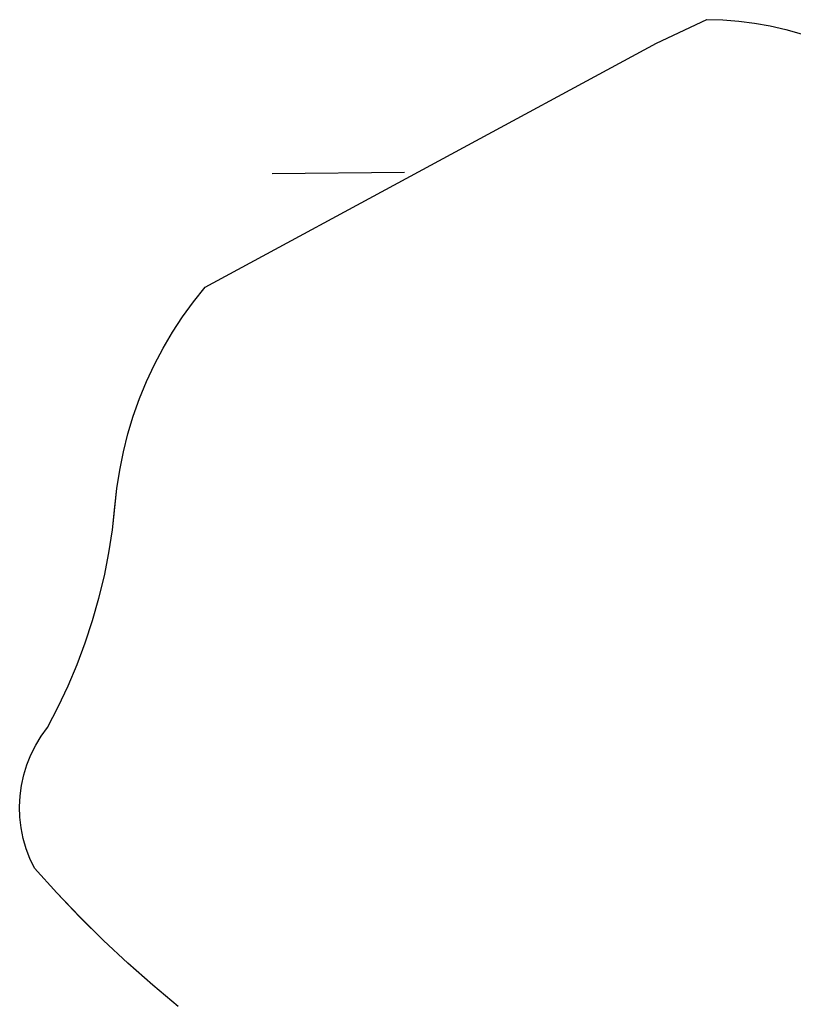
# Model space of a CAD drawing. Extents: x 3684037 to 3722149, y 433263 to 459021.
# Drawn here: x 3708860.4 to 3709047.3, y 455680.1 to 455916.8 of the extents above; entities that cross this region are included whole.
import ezdxf

# ---------------------------------------------------------------- set-up
doc = ezdxf.new("R2010")
doc.units = 0
doc.layers.add('V-TOPO-SHOR', color=7, linetype='Continuous')
doc.layers.add('V-WETL-SWMP', color=7, linetype='Continuous')

msp = doc.modelspace()

# ---------------------------------------------------------------- linework, layer by layer
at = {"layer": 'V-TOPO-SHOR'}
for p, q in [((3709014.31, 455911.1), (3709026.47, 455916.79)), ((3709026.47, 455916.79), (3709030.32, 455916.72)), ((3709030.32, 455916.72), (3709034.15, 455916.44)), ((3709034.15, 455916.44), (3709037.97, 455915.96)), ((3709037.97, 455915.96), (3709041.75, 455915.28)), ((3709041.75, 455915.28), (3709045.5, 455914.41)), ((3709045.5, 455914.41), (3709049.19, 455913.34)), ((3708905.24, 455852.14), (3709014.31, 455911.1)), ((3708902.43, 455848.65), (3708905.24, 455852.14)), ((3708899.8, 455845.02), (3708902.43, 455848.65)), ((3708897.34, 455841.27), (3708899.8, 455845.02)), ((3708895.06, 455837.41), (3708897.34, 455841.27)), ((3708892.97, 455833.44), (3708895.06, 455837.41)), ((3708891.07, 455829.38), (3708892.97, 455833.44)), ((3708889.37, 455825.24), (3708891.07, 455829.38)), ((3708887.86, 455821.01), (3708889.37, 455825.24)), ((3708886.57, 455816.72), (3708887.86, 455821.01)), ((3708885.47, 455812.37), (3708886.57, 455816.72)), ((3708884.59, 455807.98), (3708885.47, 455812.37)), ((3708883.91, 455803.55), (3708884.59, 455807.98)), ((3708882.82, 455793.51), (3708883.91, 455803.55)), ((3708881.96, 455787.96), (3708882.82, 455793.51)), ((3708880.88, 455782.45), (3708881.96, 455787.96)), ((3708879.57, 455776.99), (3708880.88, 455782.45)), ((3708878.04, 455771.59), (3708879.57, 455776.99)), ((3708876.28, 455766.26), (3708878.04, 455771.59)), ((3708874.31, 455761), (3708876.28, 455766.26)), ((3708872.13, 455755.83), (3708874.31, 455761)), ((3708869.74, 455750.75), (3708872.13, 455755.83)), ((3708867.14, 455745.78), (3708869.74, 455750.75)), ((3708865.62, 455743.69), (3708867.14, 455745.78)), ((3708864.29, 455741.48), (3708865.62, 455743.69)), ((3708863.14, 455739.17), (3708864.29, 455741.48)), ((3708862.18, 455736.77), (3708863.14, 455739.17)), ((3708861.43, 455734.31), (3708862.18, 455736.77)), ((3708860.88, 455731.79), (3708861.43, 455734.31)), ((3708860.54, 455729.23), (3708860.88, 455731.79)), ((3708860.41, 455726.65), (3708860.54, 455729.23)), ((3708860.49, 455724.08), (3708860.41, 455726.65)), ((3708860.79, 455721.51), (3708860.49, 455724.08)), ((3708861.29, 455718.98), (3708860.79, 455721.51)), ((3708862, 455716.5), (3708861.29, 455718.98)), ((3708862.92, 455714.09), (3708862, 455716.5)), ((3708864.02, 455711.76), (3708862.92, 455714.09)), ((3708869.42, 455705.8), (3708864.02, 455711.76)), ((3708874.98, 455699.99), (3708869.42, 455705.8)), ((3708880.69, 455694.34), (3708874.98, 455699.99)), ((3708886.56, 455688.85), (3708880.69, 455694.34)), ((3708892.59, 455683.53), (3708886.56, 455688.85)), ((3708898.75, 455678.38), (3708892.59, 455683.53))]:
    msp.add_line(p, q, dxfattribs=at)
for points in [[(3708905.24, 455852.14), (3709014.31, 455911.1), (3709026.47, 455916.79)], [(3709026.47, 455916.79), (3709030.31, 455916.72), (3709034.15, 455916.44), (3709037.97, 455915.96), (3709041.76, 455915.28), (3709045.5, 455914.41), (3709049.2, 455913.34)], [(3708898.75, 455678.38), (3708892.58, 455683.53), (3708886.56, 455688.85), (3708880.69, 455694.34), (3708874.98, 455700), (3708869.42, 455705.8), (3708864.02, 455711.76), (3708862.92, 455714.09), (3708862, 455716.5), (3708861.29, 455718.98), (3708860.79, 455721.51), (3708860.49, 455724.08), (3708860.41, 455726.65), (3708860.54, 455729.23), (3708860.88, 455731.79), (3708861.43, 455734.31), (3708862.18, 455736.78), (3708863.14, 455739.17), (3708864.29, 455741.48), (3708865.62, 455743.69), (3708867.14, 455745.78), (3708869.74, 455750.75), (3708872.13, 455755.83), (3708874.31, 455761), (3708876.28, 455766.26), (3708878.04, 455771.59), (3708879.57, 455776.99), (3708880.88, 455782.45), (3708881.96, 455787.96), (3708882.82, 455793.51), (3708883.45, 455799.09), (3708883.91, 455803.55), (3708884.59, 455807.98), (3708885.47, 455812.37), (3708886.57, 455816.72), (3708887.86, 455821.01), (3708889.37, 455825.24), (3708891.07, 455829.38), (3708892.97, 455833.44), (3708895.06, 455837.41), (3708897.34, 455841.27), (3708899.8, 455845.02), (3708902.43, 455848.65), (3708905.24, 455852.14)]]:
    msp.add_lwpolyline(points, dxfattribs=at)
at = {"layer": 'V-WETL-SWMP'}
for p, q in [((3709014.31, 455911.1), (3709026.47, 455916.79)), ((3709026.47, 455916.79), (3709030.32, 455916.72)), ((3709030.32, 455916.72), (3709034.15, 455916.44)), ((3709034.15, 455916.44), (3709037.97, 455915.96)), ((3709037.97, 455915.96), (3709041.75, 455915.28)), ((3709041.75, 455915.28), (3709045.5, 455914.41)), ((3709045.5, 455914.41), (3709049.19, 455913.34)), ((3708905.24, 455852.14), (3709014.31, 455911.1)), ((3708921.4, 455879.59), (3708953.4, 455879.96)), ((3708902.43, 455848.65), (3708905.24, 455852.14)), ((3708899.8, 455845.02), (3708902.43, 455848.65)), ((3708897.34, 455841.27), (3708899.8, 455845.02)), ((3708895.06, 455837.41), (3708897.34, 455841.27)), ((3708892.97, 455833.44), (3708895.06, 455837.41)), ((3708891.07, 455829.38), (3708892.97, 455833.44)), ((3708889.37, 455825.24), (3708891.07, 455829.38)), ((3708887.86, 455821.01), (3708889.37, 455825.24)), ((3708886.57, 455816.72), (3708887.86, 455821.01)), ((3708885.47, 455812.37), (3708886.57, 455816.72)), ((3708884.59, 455807.98), (3708885.47, 455812.37)), ((3708883.91, 455803.55), (3708884.59, 455807.98)), ((3708882.82, 455793.51), (3708883.91, 455803.55)), ((3708881.96, 455787.96), (3708882.82, 455793.51)), ((3708880.88, 455782.45), (3708881.96, 455787.96)), ((3708879.57, 455776.99), (3708880.88, 455782.45)), ((3708878.04, 455771.59), (3708879.57, 455776.99)), ((3708876.28, 455766.26), (3708878.04, 455771.59)), ((3708874.31, 455761), (3708876.28, 455766.26)), ((3708872.13, 455755.83), (3708874.31, 455761)), ((3708869.74, 455750.75), (3708872.13, 455755.83)), ((3708867.14, 455745.78), (3708869.74, 455750.75)), ((3708865.62, 455743.69), (3708867.14, 455745.78)), ((3708864.29, 455741.48), (3708865.62, 455743.69)), ((3708863.14, 455739.17), (3708864.29, 455741.48)), ((3708862.18, 455736.77), (3708863.14, 455739.17)), ((3708861.43, 455734.31), (3708862.18, 455736.77)), ((3708860.88, 455731.79), (3708861.43, 455734.31)), ((3708860.54, 455729.23), (3708860.88, 455731.79)), ((3708860.41, 455726.65), (3708860.54, 455729.23)), ((3708860.49, 455724.08), (3708860.41, 455726.65)), ((3708860.79, 455721.51), (3708860.49, 455724.08)), ((3708861.29, 455718.98), (3708860.79, 455721.51)), ((3708862, 455716.5), (3708861.29, 455718.98)), ((3708862.92, 455714.09), (3708862, 455716.5)), ((3708864.02, 455711.76), (3708862.92, 455714.09)), ((3708869.42, 455705.8), (3708864.02, 455711.76)), ((3708874.98, 455699.99), (3708869.42, 455705.8)), ((3708880.69, 455694.34), (3708874.98, 455699.99)), ((3708886.56, 455688.85), (3708880.69, 455694.34)), ((3708892.59, 455683.53), (3708886.56, 455688.85)), ((3708898.75, 455678.38), (3708892.59, 455683.53))]:
    msp.add_line(p, q, dxfattribs=at)

doc.saveas('drawing.dxf')
